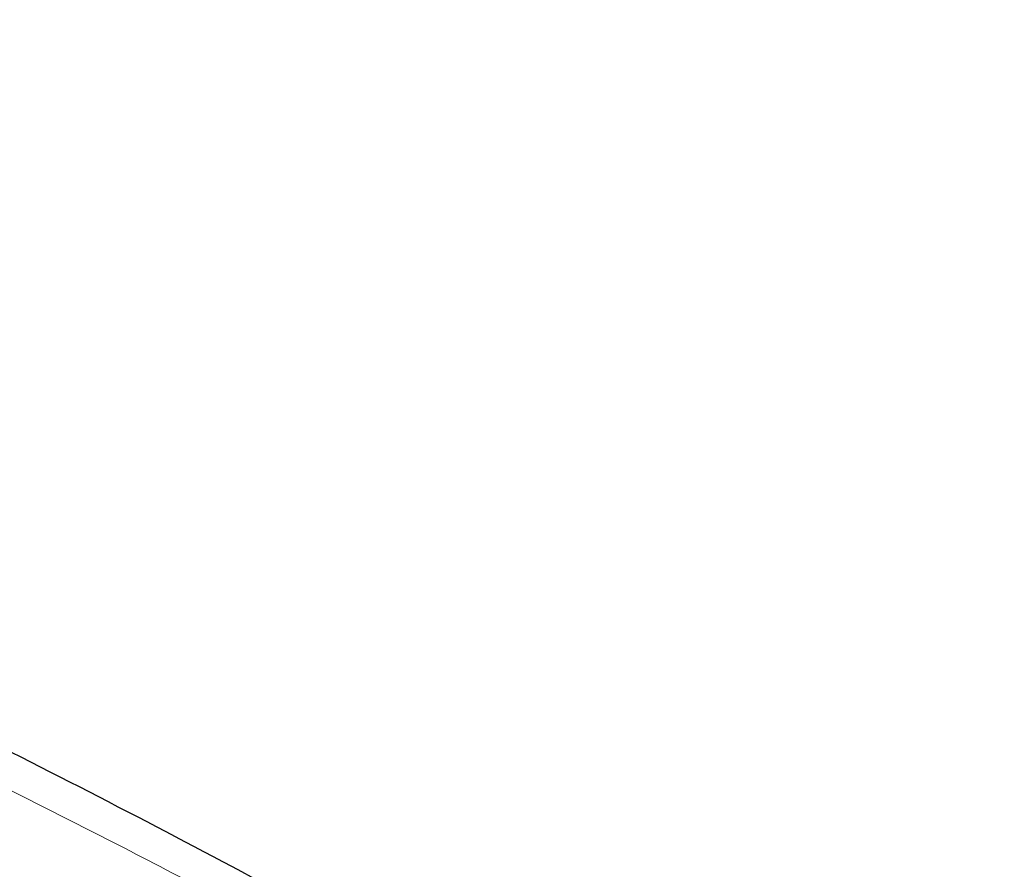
# Model space of a CAD drawing. Header units: millimetres. Extents: x 8 to 1329, y 12 to 1074.
# Tile 301 of 619: x 1113.6 to 1118.01, y 346.82 to 350.63. Entities that reach past the tile are written whole.
import ezdxf

# ---------------------------------------------------------------- set-up
doc = ezdxf.new("R2010")
doc.units = ezdxf.units.MM

msp = doc.modelspace()

# ---------------------------------------------------------------- linework, layer by layer
at = {"color": 7, "linetype": 'Continuous', "lineweight": 30}
msp.add_open_spline([(1120.685, 343.0231), (1120.6119, 343.075), (1120.3479, 343.2624), (1119.8867, 343.5804), (1119.2972, 343.9802), (1118.691, 344.3809), (1118.0661, 344.7837), (1117.4209, 345.1879), (1116.7553, 345.5921), (1116.0892, 345.9833), (1115.4241, 346.3611), (1114.761, 346.725), (1114.0813, 347.0848), (1113.385, 347.4395), (1112.6724, 347.7879), (1112.0155, 348.0953), (1111.4172, 348.3642), (1110.885, 348.5953), (1110.3597, 348.8155), (1109.8509, 349.0213), (1109.3639, 349.2117), (1108.873, 349.3973), (1108.381, 349.5768), (1107.8908, 349.7491), (1107.4309, 349.9052), (1107.0012, 350.046), (1106.6017, 350.1728), (1106.2324, 350.2864), (1105.8932, 350.3878), (1105.6131, 350.4693), (1105.3749, 350.5371), (1105.1964, 350.5872), (1105.0819, 350.6185), (1105.0386, 350.6304)], degree=3, knots=[0, 0, 0, 0, 0.014492, 0.052312, 0.090819, 0.130206, 0.170745, 0.212446, 0.255303, 0.299304, 0.340648, 0.382964, 0.426254, 0.470521, 0.515767, 0.561988, 0.595506, 0.629501, 0.663084, 0.695292, 0.726126, 0.755588, 0.788552, 0.819612, 0.848768, 0.876021, 0.901368, 0.92481, 0.946346, 0.965975, 0.978178, 0.991737, 1, 1, 1, 1], dxfattribs=at)
at = {"color": 252, "linetype": 'Continuous', "lineweight": 0}
for points, knots in [([(1104.9473, 350.497), (1105.2278, 350.4176), (1105.7887, 350.2587), (1106.6324, 349.9986), (1107.4774, 349.7222), (1108.3237, 349.4272), (1109.1661, 349.1156), (1110.0044, 348.7872), (1110.8384, 348.442), (1111.6728, 348.0775), (1112.5122, 347.6911), (1113.3561, 347.2827), (1114.2039, 346.8524), (1115.05, 346.4029), (1115.8939, 345.9345), (1116.7302, 345.4505), (1117.558, 344.9518), (1118.3771, 344.4397), (1119.1918, 343.9119), (1119.8839, 343.4514), (1120.3022, 343.1621), (1120.4524, 343.0582)], [0, 0, 0, 0, 0.054346, 0.108683, 0.163005, 0.217314, 0.271613, 0.324939, 0.378274, 0.431634, 0.485024, 0.539375, 0.59371, 0.648033, 0.702351, 0.756673, 0.810038, 0.863392, 0.916742, 0.970097, 1, 1, 1, 1]), ([(1117.7001, 343.4424), (1117.2996, 343.6746), (1116.4697, 344.1557), (1115.2115, 344.852), (1113.9289, 345.5359), (1112.6528, 346.1889), (1111.384, 346.8107), (1110.1263, 347.3994), (1108.8848, 347.9542), (1107.6631, 348.4745), (1106.46, 348.9618), (1105.2702, 349.422), (1104.4878, 349.7059), (1104.0964, 349.8479)], [0, 0, 0, 0, 0.085913, 0.178038, 0.26994, 0.361904, 0.453855, 0.545988, 0.637719, 0.728529, 0.818943, 0.909426, 1, 1, 1, 1])]:
    msp.add_open_spline(points, degree=3, knots=knots, dxfattribs=at)

doc.saveas('drawing.dxf')
